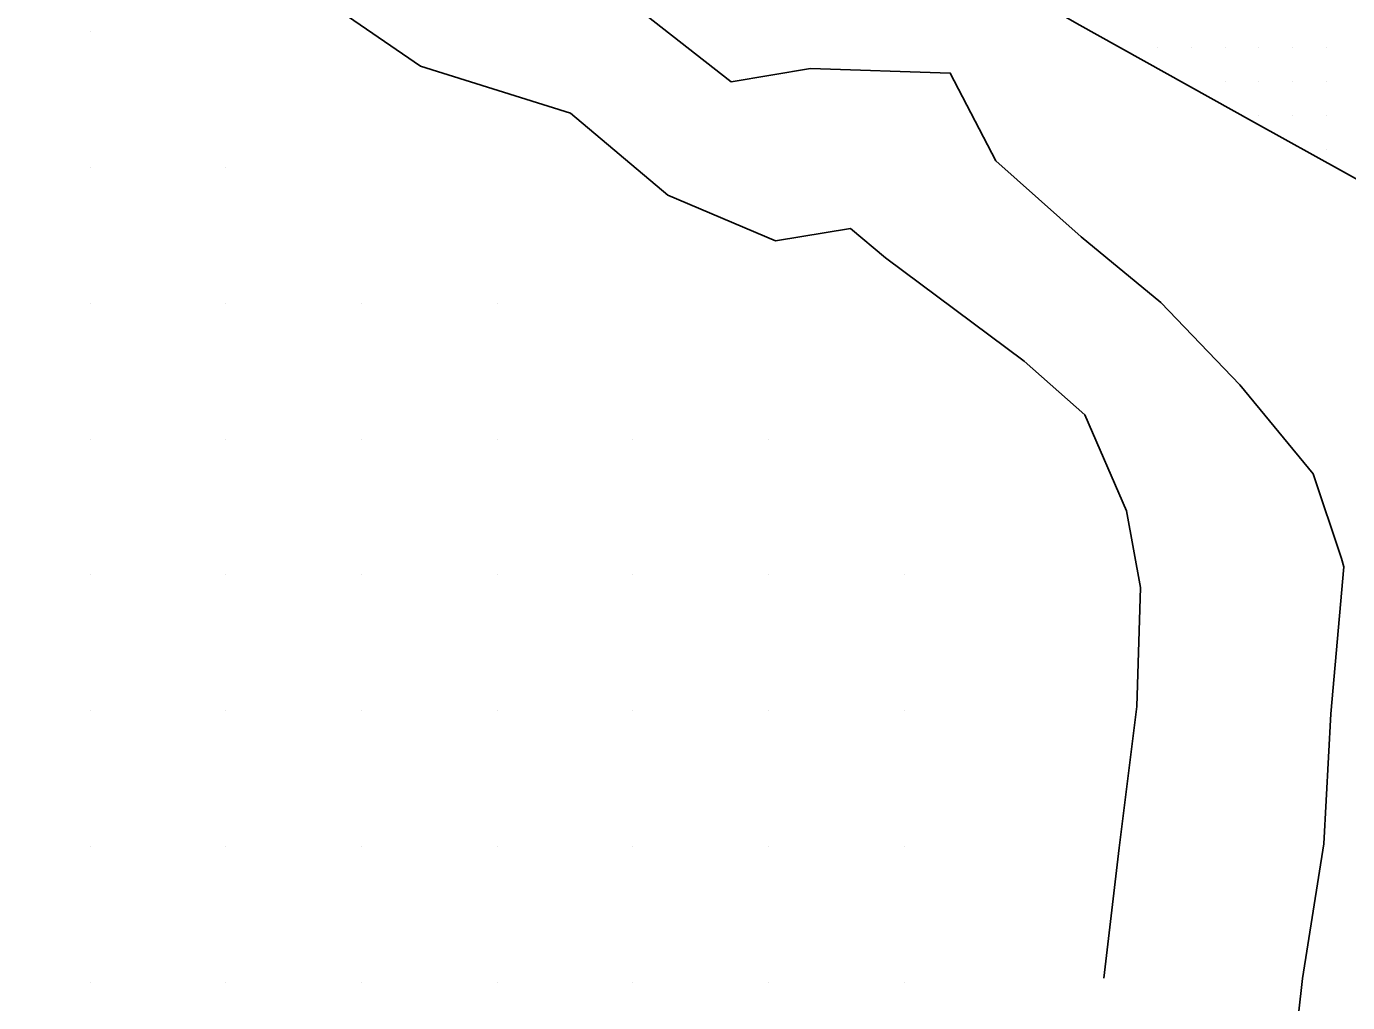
# Model space of a CAD drawing. Extents: x 1762120 to 1766775, y 709485 to 712965.
# Drawn here: x 1764800.4 to 1764897.8, y 710713.4 to 710785.3 of the extents above; entities that cross this region are included whole.
import ezdxf

# ---------------------------------------------------------------- set-up
doc = ezdxf.new("R2010")
doc.units = 0
for name, color, linetype in [('Exist DTM QL2 LIDAR Elevation Point', 7, 'Continuous'), ('Exist DTM Scan Elevation Point', 7, 'Continuous'), ('Exist Roads EOP', 7, 'Continuous'), ('PH Exist DTM Breakline', 7, 'Continuous')]:
    doc.layers.add(name, color=color, linetype=linetype)

msp = doc.modelspace()

# ---------------------------------------------------------------- linework, layer by layer
at = {"layer": 'Exist DTM QL2 LIDAR Elevation Point'}
for p, q in [((1764805.088, 710784.933), (1764805.088, 710784.933)), ((1764805.088, 710774.932), (1764805.088, 710774.932)), ((1764815.089, 710774.932), (1764815.089, 710774.932)), ((1764805.088, 710764.931), (1764805.088, 710764.931)), ((1764815.089, 710764.931), (1764815.089, 710764.931)), ((1764825.09, 710764.931), (1764825.09, 710764.931)), ((1764835.092, 710764.931), (1764835.092, 710764.931)), ((1764805.088, 710754.93), (1764805.088, 710754.93)), ((1764815.089, 710754.93), (1764815.089, 710754.93)), ((1764825.09, 710754.93), (1764825.09, 710754.93)), ((1764835.092, 710754.93), (1764835.092, 710754.93)), ((1764845.093, 710754.93), (1764845.093, 710754.93)), ((1764855.094, 710754.93), (1764855.094, 710754.93)), ((1764805.088, 710744.928), (1764805.088, 710744.928)), ((1764815.089, 710744.928), (1764815.089, 710744.928)), ((1764825.09, 710744.928), (1764825.09, 710744.928)), ((1764835.092, 710744.928), (1764835.092, 710744.928)), ((1764845.093, 710744.928), (1764845.093, 710744.928)), ((1764855.094, 710744.928), (1764855.094, 710744.928)), ((1764865.096, 710744.928), (1764865.096, 710744.928)), ((1764805.088, 710734.927), (1764805.088, 710734.927)), ((1764815.089, 710734.927), (1764815.089, 710734.927)), ((1764825.09, 710734.927), (1764825.09, 710734.927)), ((1764835.092, 710734.927), (1764835.092, 710734.927)), ((1764845.093, 710734.927), (1764845.093, 710734.927)), ((1764855.094, 710734.927), (1764855.094, 710734.927)), ((1764865.096, 710734.927), (1764865.096, 710734.927)), ((1764805.088, 710724.926), (1764805.088, 710724.926)), ((1764815.089, 710724.926), (1764815.089, 710724.926)), ((1764825.09, 710724.926), (1764825.09, 710724.926)), ((1764835.092, 710724.926), (1764835.092, 710724.926)), ((1764845.093, 710724.926), (1764845.093, 710724.926)), ((1764855.094, 710724.926), (1764855.094, 710724.926)), ((1764865.096, 710724.926), (1764865.096, 710724.926)), ((1764805.088, 710714.924), (1764805.088, 710714.924)), ((1764815.089, 710714.924), (1764815.089, 710714.924)), ((1764825.09, 710714.924), (1764825.09, 710714.924)), ((1764835.092, 710714.924), (1764835.092, 710714.924)), ((1764845.093, 710714.924), (1764845.093, 710714.924)), ((1764855.094, 710714.924), (1764855.094, 710714.924)), ((1764865.096, 710714.924), (1764865.096, 710714.924))]:
    msp.add_line(p, q, dxfattribs=at)
at = {"layer": 'Exist DTM Scan Elevation Point'}
for p, q in [((1764883.75, 710783.75), (1764883.75, 710783.75)), ((1764886.25, 710783.75), (1764886.25, 710783.75)), ((1764888.75, 710783.75), (1764888.75, 710783.75)), ((1764891.25, 710783.75), (1764891.25, 710783.75)), ((1764893.75, 710783.75), (1764893.75, 710783.75)), ((1764896.25, 710783.75), (1764896.25, 710783.75)), ((1764888.75, 710781.25), (1764888.75, 710781.25)), ((1764891.25, 710781.25), (1764891.25, 710781.25)), ((1764893.75, 710781.25), (1764893.75, 710781.25)), ((1764896.25, 710781.25), (1764896.25, 710781.25)), ((1764891.25, 710778.75), (1764891.25, 710778.75)), ((1764893.75, 710778.75), (1764893.75, 710778.75)), ((1764896.25, 710778.75), (1764896.25, 710778.75)), ((1764896.25, 710776.25), (1764896.25, 710776.25))]:
    msp.add_line(p, q, dxfattribs=at)
at = {"layer": 'Exist Roads EOP'}
msp.add_lwpolyline([(1764812.348, 710822.085), (1764825.485, 710814.853), (1764838.59, 710807.556), (1764851.708, 710800.287), (1764864.817, 710793.002), (1764877.835, 710785.553), (1764890.934, 710778.252), (1764904.05, 710770.98), (1764917.155, 710763.692), (1764930.229, 710756.351), (1764943.364, 710749.126), (1764956.383, 710741.692), (1764969.459, 710734.365), (1764982.519, 710727.015), (1764995.614, 710719.73), (1765008.638, 710712.322), (1765021.74, 710705.057), (1765034.842, 710697.795), (1765047.896, 710690.445), (1765060.945, 710683.102), (1765074.391, 710675.478)], dxfattribs=at)
at = {"layer": 'PH Exist DTM Breakline'}
for points in [[(1764800.399, 710813.387), (1764802.586, 710809.291), (1764809.579, 710807.532), (1764820.133, 710802.543), (1764826.57, 710795.623), (1764833.283, 710790.665), (1764842.212, 710787.203), (1764846.037, 710786.195), (1764852.34, 710781.255), (1764858.198, 710782.227), (1764868.491, 710781.897), (1764871.847, 710775.436), (1764878.154, 710769.833), (1764884.023, 710765.003), (1764889.834, 710758.936), (1764895.24, 710752.373), (1764897.334, 710746.152), (1764897.508, 710745.535), (1764896.556, 710734.689), (1764896.027, 710725.131), (1764894.465, 710715.214), (1764893.198, 710704.044)], [(1764808.58, 710797.271), (1764809.704, 710796.732), (1764815.703, 710792.575), (1764821.012, 710788.212), (1764829.446, 710782.41), (1764840.511, 710778.951), (1764847.689, 710772.905), (1764855.611, 710769.551), (1764861.139, 710770.454), (1764863.711, 710768.294), (1764873.948, 710760.667), (1764878.419, 710756.723), (1764881.489, 710749.654), (1764882.52, 710744), (1764882.247, 710735.235), (1764880.937, 710724.843), (1764879.817, 710715.24)]]:
    msp.add_lwpolyline(points, dxfattribs=at)

doc.saveas('drawing.dxf')
